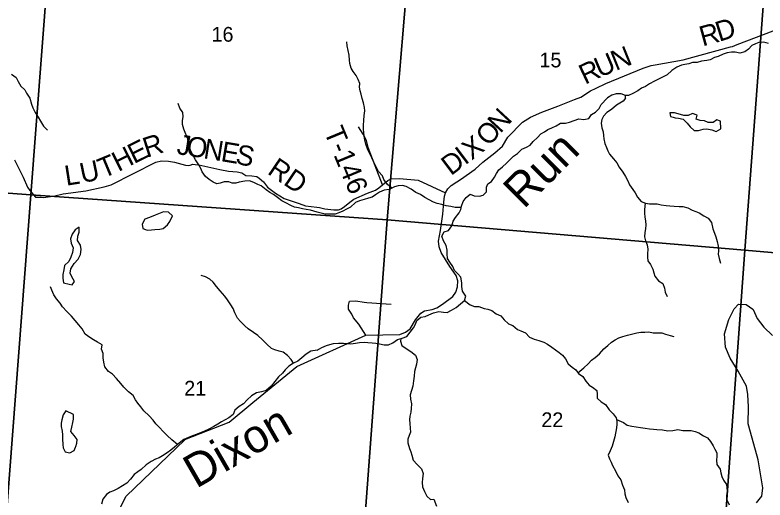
# Model space of a CAD drawing. Extents: x 1715311 to 2083412, y 146837 to 553079.
# Drawn here: x 1963973 to 1975223, y 358196 to 365469 of the extents above; entities that cross this region are included whole.
import ezdxf

# ---------------------------------------------------------------- set-up
doc = ezdxf.new("R2010")
doc.units = 0
for name, color, linetype in [('GM_X_County_Road', 7, 'Continuous'), ('GM_X_County_Road_Text', 7, 'Continuous'), ('GM_X_Minor_Lake', 7, 'Continuous'), ('GM_X_Minor_River', 7, 'Continuous'), ('GM_X_Minor_River_Text', 7, 'Continuous'), ('GM_X_Section', 7, 'Continuous'), ('GM_X_Section_Text', 7, 'Continuous'), ('GM_X_Township_Road', 7, 'Continuous'), ('GM_X_Township_Road_Text', 7, 'Continuous')]:
    doc.layers.add(name, color=color, linetype=linetype)

msp = doc.modelspace()

# ---------------------------------------------------------------- linework, layer by layer
at = {"layer": 'GM_X_County_Road'}
for points in [[(1967540, 359656), (1968200, 360198), (1969234, 360669), (1969744, 360680), (1969830, 360713), (1969898, 360764), (1969980, 360897), (1970060, 360998), (1970113, 361033), (1970228, 361053), (1970302, 361078), (1970386, 361133), (1970538, 361246), (1970587, 361312), (1970612, 361392), (1970614, 361484), (1970591, 361562), (1970495, 361700), (1970364, 361907), (1970336, 361993), (1970326, 362079), (1970353, 362238), (1970389, 362484), (1970406, 362661), (1970415, 362753), (1970429, 362801), (1970465, 362862), (1970515, 362910), (1970598, 362967), (1970655, 363002), (1970874, 363157), (1970990, 363260), (1971172, 363400), (1971284, 363500), (1971365, 363637), (1971583, 363864), (1971704, 363938), (1971873, 364011), (1972114, 364102), (1972363, 364203), (1972458, 364238), (1972603, 364334), (1972689, 364373), (1972837, 364444), (1973395, 364670), (1973517, 364710), (1973573, 364723), (1973997, 364795), (1974703, 364991), (1974734, 364999), (1974803, 365025), (1975347, 365230)], [(1963606, 355732), (1963879, 355929), (1965037, 357322), (1965402, 357782), (1965642, 358252), (1966518, 359100), (1966520, 359102), (1967187, 359365), (1967540, 359656)]]:
    msp.add_lwpolyline(points, dxfattribs=at)
at = {"layer": 'GM_X_Minor_Lake'}
for points in [[(1974559, 363760), (1974554, 363878), (1974500, 363896), (1974447, 363859), (1974371, 363859), (1974313, 363883), (1974251, 363885), (1974191, 363907), (1974205, 363967), (1974137, 363993), (1974071, 363961), (1974003, 363963), (1973919, 363985), (1973863, 364003), (1973797, 364000), (1973805, 363948), (1973847, 363936)], [(1973847, 363936), (1973875, 363928), (1973927, 363923), (1973993, 363905), (1974055, 363845), (1974101, 363793), (1974159, 363737), (1974227, 363737), (1974297, 363757), (1974351, 363761), (1974425, 363745), (1974491, 363723), (1974559, 363760)], [(1966333, 362459), (1966273, 362511), (1966201, 362517), (1966149, 362495), (1966076, 362469), (1965988, 362433), (1965920, 362407), (1965880, 362333), (1965888, 362267), (1965930, 362252)], [(1965930, 362252), (1965954, 362243), (1966020, 362247), (1966072, 362255), (1966143, 362257), (1966195, 362267), (1966261, 362321), (1966295, 362371), (1966333, 362459)], [(1964935, 362285), (1964877, 362249), (1964829, 362183), (1964807, 362115), (1964817, 362047), (1964845, 361976), (1964833, 361906), (1964809, 361840), (1964780, 361772), (1964714, 361714), (1964706, 361646), (1964692, 361578), (1964688, 361522), (1964698, 361452), (1964786, 361433)], [(1964786, 361433), (1964832, 361424), (1964864, 361474), (1964826, 361544), (1964800, 361596), (1964810, 361662), (1964861, 361742), (1964919, 361810), (1964955, 361878), (1964967, 361955), (1964957, 362017), (1964911, 362087), (1964915, 362151), (1964933, 362215), (1964935, 362285)], [(1964737, 359533), (1964695, 359471), (1964673, 359399), (1964667, 359349), (1964665, 359299), (1964681, 359227), (1964685, 359171), (1964685, 359111), (1964691, 359030), (1964695, 358980), (1964727, 358920), (1964797, 358902), (1964859, 358936), (1964881, 358987)], [(1964881, 358987), (1964887, 358998), (1964899, 359049), (1964906, 359105), (1964859, 359161), (1964811, 359225), (1964823, 359287), (1964841, 359357), (1964848, 359407), (1964852, 359479), (1964737, 359533)]]:
    msp.add_lwpolyline(points, dxfattribs=at)
at = {"layer": 'GM_X_Minor_River'}
for points in [[(1969178, 364217), (1969165, 364281), (1969151, 364332), (1969141, 364388), (1969143, 364442), (1969119, 364500), (1969089, 364560), (1969046, 364622), (1969016, 364674), (1968994, 364744), (1968992, 364794), (1968986, 364866), (1968969, 364939), (1968957, 365005), (1968951, 365069)], [(1975275, 365040), (1975207, 365064), (1975131, 365055), (1975079, 365039), (1975027, 365011), (1974973, 364955), (1974921, 364919), (1974845, 364895), (1974775, 364912), (1974721, 364912), (1974653, 364902), (1974595, 364884), (1974521, 364848), (1974467, 364832), (1974401, 364799), (1974349, 364785), (1974271, 364775), (1974203, 364759), (1974133, 364755), (1974079, 364735), (1974019, 364726), (1973969, 364716), (1973899, 364688), (1973827, 364636), (1973755, 364570), (1973683, 364536), (1973617, 364503), (1973565, 364479), (1973492, 364435), (1973430, 364399), (1973368, 364371), (1973314, 364331), (1973240, 364294), (1973176, 364264), (1973125, 364263)], [(1963918, 364583), (1963988, 364533), (1964022, 364473), (1964060, 364402), (1964121, 364346), (1964147, 364296), (1964193, 364220)], [(1973131, 364220), (1973128, 364262), (1973066, 364286), (1972990, 364286), (1972924, 364268), (1972862, 364227), (1972855, 364220)], [(1964193, 364220), (1964218, 364131), (1964242, 364075), (1964277, 364005), (1964319, 363939), (1964354, 363877), (1964402, 363804), (1964462, 363740)], [(1968504, 360443), (1968577, 360481), (1968643, 360511), (1968695, 360529), (1968751, 360541), (1968827, 360547), (1968899, 360549), (1968952, 360545), (1969008, 360540), (1969082, 360548), (1969142, 360556), (1969212, 360562), (1969264, 360556), (1969332, 360552), (1969384, 360550), (1969440, 360540), (1969512, 360522), (1969574, 360521), (1969641, 360553), (1969709, 360605), (1969779, 360625), (1969849, 360649), (1969901, 360714), (1969951, 360778), (1969978, 360832), (1970000, 360886), (1970058, 360936), (1970124, 360950), (1970178, 360975), (1970252, 361005), (1970328, 361021), (1970398, 361011), (1970453, 361009), (1970519, 361041), (1970591, 361084), (1970657, 361138), (1970717, 361186), (1970735, 361252), (1970683, 361328), (1970676, 361398), (1970674, 361452), (1970658, 361536), (1970614, 361590), (1970564, 361638), (1970540, 361700), (1970494, 361764), (1970462, 361816), (1970454, 361890), (1970456, 361943), (1970438, 362013), (1970400, 362083), (1970377, 362151), (1970411, 362219), (1970477, 362237), (1970523, 362309), (1970545, 362377), (1970581, 362434), (1970634, 362500), (1970662, 362552), (1970668, 362602), (1970696, 362670), (1970738, 362734), (1970800, 362781), (1970862, 362759), (1970940, 362753), (1970995, 362767), (1971043, 362817), (1971043, 362885), (1971063, 362935), (1971119, 362973), (1971167, 363038), (1971193, 363090), (1971230, 363146), (1971284, 363194), (1971346, 363246), (1971402, 363300), (1971452, 363351), (1971510, 363393), (1971575, 363455), (1971643, 363487), (1971701, 363517), (1971747, 363572), (1971811, 363632), (1971862, 363688), (1971914, 363718), (1971966, 363750), (1972024, 363778), (1972092, 363805), (1972156, 363847), (1972228, 363847), (1972292, 363863), (1972361, 363885), (1972431, 363912), (1972505, 363904), (1972581, 363918), (1972621, 363976), (1972681, 364012), (1972735, 364068), (1972766, 364129), (1972855, 364220)], [(1969625, 362873), (1969561, 362928), (1969505, 363004), (1969487, 363056), (1969427, 363124), (1969387, 363196), (1969355, 363260), (1969327, 363326), (1969289, 363396), (1969261, 363464), (1969236, 363530), (1969222, 363599), (1969210, 363651), (1969204, 363707), (1969200, 363759), (1969198, 363819), (1969204, 363889), (1969210, 363963), (1969220, 364031), (1969215, 364081), (1969201, 364153), (1969178, 364217)], [(1973131, 364220), (1973097, 364178), (1972994, 364117), (1972918, 364053), (1972852, 364006), (1972801, 363954), (1972777, 363900), (1972765, 363848), (1972775, 363778), (1972793, 363718), (1972799, 363664), (1972803, 363610), (1972821, 363540), (1972845, 363484), (1972864, 363432), (1972888, 363380), (1972952, 363310), (1972998, 363250), (1973034, 363186), (1973088, 363114), (1973128, 363048), (1973166, 362980), (1973192, 362922), (1973238, 362852), (1973274, 362800), (1973308, 362737), (1973364, 362674), (1973432, 362646), (1973490, 362636), (1973546, 362638), (1973604, 362636), (1973666, 362624), (1973738, 362614), (1973796, 362606), (1973858, 362604), (1973934, 362599), (1973992, 362597), (1974063, 362577), (1974131, 362543), (1974185, 362521), (1974237, 362501), (1974307, 362457), (1974371, 362421), (1974419, 362357), (1974442, 362265), (1974466, 362197), (1974486, 362143), (1974504, 362075), (1974522, 362003), (1974526, 361933), (1974522, 361883), (1974534, 361819), (1974556, 361750)], [(1968504, 362511), (1968404, 362541), (1968338, 362554), (1968286, 362564), (1968224, 362576), (1968164, 362588), (1968109, 362613), (1968033, 362651), (1967977, 362683), (1967910, 362734), (1967850, 362778), (1967794, 362806), (1967738, 362848), (1967667, 362909), (1967613, 362927), (1967555, 362959), (1967492, 362984), (1967422, 362978), (1967336, 362960), (1967284, 362949), (1967232, 362947), (1967180, 362969), (1967108, 362969), (1967052, 362946), (1966999, 362938), (1966943, 362964), (1966887, 363002), (1966831, 363049), (1966782, 363115), (1966758, 363165), (1966722, 363239), (1966679, 363298), (1966643, 363364), (1966617, 363418), (1966594, 363468), (1966580, 363520), (1966570, 363570), (1966560, 363632), (1966537, 363683), (1966507, 363755), (1966487, 363825), (1966486, 363887), (1966494, 363941), (1966488, 364009), (1966447, 364071), (1966419, 364142)], [(1970666, 362584), (1970574, 362582), (1970510, 362596), (1970442, 362608), (1970373, 362625), (1970305, 362641), (1970249, 362663), (1970185, 362695), (1970121, 362731), (1970053, 362777), (1969987, 362809), (1969917, 362857), (1969841, 362897), (1969785, 362911), (1969719, 362907), (1969667, 362892), (1969585, 362854), (1969511, 362844), (1969441, 362814), (1969382, 362770), (1969330, 362737), (1969274, 362721), (1969210, 362701), (1969142, 362683), (1969078, 362655), (1969005, 362589), (1968943, 362556), (1968891, 362528), (1968831, 362500), (1968773, 362482), (1968703, 362480), (1968625, 362482), (1968504, 362511)], [(1973426, 362648), (1973414, 362551), (1973417, 362493), (1973421, 362441), (1973431, 362375), (1973435, 362321), (1973431, 362263), (1973419, 362207), (1973417, 362141), (1973429, 362085), (1973457, 362023), (1973465, 361959), (1973460, 361889), (1973458, 361836), (1973466, 361784), (1973504, 361726), (1973538, 361658), (1973556, 361604), (1973572, 361552), (1973626, 361484), (1973690, 361442), (1973714, 361374), (1973726, 361312), (1973754, 361248)], [(1968152, 360249), (1968113, 360301), (1968059, 360361), (1967993, 360411), (1967936, 360430), (1967870, 360448), (1967818, 360470), (1967748, 360533), (1967687, 360599), (1967613, 360663), (1967548, 360710), (1967472, 360764), (1967418, 360810), (1967353, 360875), (1967309, 360925), (1967272, 361003), (1967246, 361067), (1967212, 361124), (1967161, 361196), (1967121, 361252), (1967051, 361334), (1966994, 361397), (1966946, 361465), (1966893, 361509), (1966831, 361544), (1966765, 361562)], [(1966408, 359026), (1966327, 359098), (1966256, 359162), (1966194, 359225), (1966141, 359285), (1966085, 359339), (1966043, 359393), (1965984, 359460), (1965906, 359534), (1965859, 359594), (1965817, 359649), (1965781, 359699), (1965744, 359761), (1965676, 359819), (1965604, 359888), (1965561, 359942), (1965493, 360016), (1965434, 360083), (1965376, 360123), (1965318, 360195), (1965303, 360261), (1965297, 360326), (1965297, 360394), (1965272, 360456), (1965278, 360524), (1965210, 360562), (1965148, 360596), (1965093, 360633), (1965027, 360681), (1964978, 360761), (1964928, 360824), (1964876, 360888), (1964821, 360952), (1964751, 361025), (1964686, 361091), (1964652, 361147), (1964594, 361211), (1964555, 361274), (1964525, 361344), (1964503, 361394)], [(1970717, 361186), (1970801, 361122), (1970865, 361098), (1970931, 361100), (1971009, 361066), (1971063, 361058), (1971127, 361039), (1971191, 360989), (1971258, 360957), (1971309, 360899), (1971373, 360839), (1971440, 360811), (1971509, 360755), (1971562, 360735), (1971628, 360703), (1971692, 360639), (1971762, 360607), (1971830, 360589), (1971906, 360561), (1971960, 360535), (1972026, 360486), (1972134, 360410), (1972184, 360366), (1972228, 360312), (1972268, 360238), (1972328, 360188), (1972384, 360146), (1972426, 360092), (1972490, 360048), (1972533, 359980), (1972583, 359916), (1972637, 359886), (1972701, 359838), (1972703, 359782), (1972707, 359722), (1972765, 359666), (1972829, 359628), (1972885, 359548), (1972943, 359490), (1972991, 359426), (1972999, 359376), (1972999, 359324), (1972991, 359250), (1972981, 359199), (1972972, 359143), (1972950, 359071), (1972932, 359005), (1972900, 358933), (1972870, 358867), (1972888, 358813), (1972916, 358761), (1972936, 358711), (1972982, 358631), (1973017, 358557), (1973059, 358497), (1973087, 358420), (1973113, 358348), (1973121, 358290), (1973135, 358232), (1973171, 358156)], [(1972417, 360104), (1972506, 360178), (1972572, 360240), (1972618, 360292), (1972674, 360333), (1972741, 360389), (1972803, 360465), (1972865, 360515), (1972921, 360561), (1972977, 360596), (1973029, 360628), (1973092, 360646), (1973160, 360670), (1973242, 360690), (1973300, 360702), (1973358, 360711), (1973422, 360715), (1973482, 360717), (1973544, 360705), (1973674, 360705), (1973728, 360685), (1973801, 360661), (1973857, 360647)], [(1969758, 360619), (1969757, 360577), (1969775, 360511), (1969841, 360467), (1969909, 360423), (1969979, 360369), (1970005, 360305), (1969994, 360231), (1969980, 360177), (1969964, 360121), (1969960, 360051), (1969950, 359981), (1969942, 359904), (1969918, 359840), (1969899, 359774), (1969905, 359708), (1969919, 359638), (1969915, 359568), (1969911, 359512), (1969895, 359454), (1969889, 359398), (1969895, 359341), (1969902, 359275), (1969904, 359211), (1969886, 359161), (1969866, 359107), (1969866, 359053), (1969888, 358969), (1969908, 358919), (1969924, 358867), (1969946, 358793), (1970006, 358727), (1970068, 358663), (1970095, 358591), (1970087, 358519), (1970081, 358456), (1970085, 358392), (1970113, 358322), (1970149, 358252), (1970205, 358202), (1970257, 358206), (1970295, 358106)], [(1968504, 360443), (1968409, 360426), (1968338, 360384), (1968274, 360330), (1968216, 360280), (1968148, 360247), (1968080, 360205), (1968026, 360149), (1967984, 360097), (1967926, 360041), (1967872, 359974), (1967816, 359904), (1967739, 359838), (1967670, 359818), (1967596, 359803), (1967522, 359759), (1967457, 359699), (1967401, 359637), (1967333, 359596), (1967271, 359542), (1967243, 359476), (1967181, 359430), (1967127, 359399), (1967071, 359367), (1967017, 359331), (1966957, 359297), (1966879, 359258), (1966817, 359228), (1966765, 359206), (1966691, 359178), (1966635, 359159), (1966575, 359133), (1966507, 359101), (1966435, 359049), (1966367, 358990), (1966309, 358942), (1966253, 358902), (1966183, 358856), (1966133, 358829), (1966079, 358807), (1966015, 358773), (1965941, 358723), (1965864, 358654), (1965814, 358618), (1965762, 358578), (1965704, 358508), (1965650, 358446), (1965584, 358407), (1965522, 358367), (1965448, 358333), (1965396, 358312), (1965346, 358276), (1965290, 358210), (1965268, 358132)], [(1972994, 359404), (1973101, 359356), (1973155, 359316), (1973227, 359302), (1973289, 359292), (1973353, 359284), (1973425, 359272), (1973489, 359263), (1973548, 359257), (1973602, 359253), (1973684, 359249), (1973764, 359235), (1973842, 359239), (1973916, 359253), (1973988, 359238), (1974040, 359236), (1974116, 359240), (1974174, 359224), (1974230, 359202), (1974302, 359160), (1974358, 359128), (1974404, 359072), (1974444, 359010), (1974472, 358958), (1974498, 358904), (1974502, 358854), (1974494, 358794), (1974502, 358728), (1974550, 358660), (1974558, 358604), (1974574, 358550), (1974598, 358494), (1974645, 358430), (1974651, 358378), (1974655, 358328), (1974647, 358257), (1974649, 358199), (1974683, 358125)]]:
    msp.add_lwpolyline(points, dxfattribs=at)
at = {"layer": 'GM_X_Section'}
for points in [[(1959375, 368573), (1964620, 368130), (1964211, 362771), (1958975, 363158)], [(1964620, 368130), (1969998, 367683), (1969556, 362398), (1964211, 362771)], [(1969998, 367683), (1975319, 367267), (1974920, 361942), (1969556, 362398)], [(1975319, 367267), (1980696, 366871), (1980359, 361470), (1974920, 361942)], [(1958975, 363158), (1964211, 362771), (1963800, 357398), (1958529, 357784)], [(1964211, 362771), (1969556, 362398), (1969150, 356965), (1963800, 357398)], [(1969556, 362398), (1974920, 361942), (1974535, 356607), (1969150, 356965)], [(1974920, 361942), (1980359, 361470), (1979957, 356163), (1974535, 356607)]]:
    msp.add_lwpolyline(points, close=True, dxfattribs=at)
at = {"layer": 'GM_X_Township_Road'}
for points in [[(1969484, 362922), (1969374, 363205), (1969269, 363480), (1969247, 363586), (1969196, 363683), (1969124, 363791)], [(1963967, 363296), (1964094, 363038), (1964160, 362886), (1964196, 362839), (1964282, 362738), (1964367, 362735), (1964406, 362732), (1964472, 362740), (1964570, 362758), (1964696, 362785), (1965034, 362833), (1965312, 362894), (1965413, 362924), (1966086, 363264), (1966170, 363282), (1966273, 363278), (1966367, 363264), (1966529, 363217), (1966568, 363214), (1966599, 363217), (1966640, 363230), (1966673, 363228), (1966731, 363220), (1967043, 363152), (1967173, 363129), (1967306, 363119), (1967376, 363101), (1967434, 363061), (1967524, 363058), (1967600, 363045), (1967637, 363022), (1967702, 362965), (1967760, 362885), (1967881, 362795), (1968010, 362718), (1968069, 362695), (1968160, 362669), (1968236, 362641), (1968330, 362609), (1968415, 362596), (1968501, 362589), (1968541, 362582), (1968618, 362560), (1968757, 362545), (1968826, 362547), (1968865, 362562), (1968915, 362596), (1968996, 362660), (1969057, 362709), (1969259, 362795), (1969378, 362844), (1969430, 362876)], [(1969430, 362876), (1969431, 362877), (1969484, 362922), (1969566, 362985), (1969617, 363012), (1969742, 363018), (1970018, 362990), (1970429, 362801)], [(1969234, 360669), (1969129, 360835), (1969049, 360928), (1969023, 360984), (1968973, 361058), (1968974, 361117), (1968992, 361177), (1969084, 361182), (1969210, 361165)], [(1969210, 361165), (1969211, 361165), (1969252, 361160), (1969614, 361133)], [(1975097, 358155), (1975173, 358254), (1975192, 358377), (1975119, 358800), (1975028, 359121), (1974969, 359338), (1974974, 359592), (1974966, 359779), (1974945, 359903), (1974820, 360130), (1974700, 360321), (1974629, 360489), (1974614, 360690), (1974682, 360902), (1974759, 361062), (1974827, 361132), (1974939, 361128), (1975042, 361056)], [(1975042, 361056), (1975043, 361055), (1975106, 360917), (1975206, 360786), (1975337, 360662)]]:
    msp.add_lwpolyline(points, dxfattribs=at)

# ---------------------------------------------------------------- texts
at = {"layer": 'GM_X_County_Road_Text'}
for s, rotation, p in [('D', 17.4131, (1974535, 365066)), ('R', 15.3171, (1974286, 364997)), ('N', 21.9299, (1972984, 364629)), ('U', 23.0766, (1972742, 364526)), ('R', 25.3326, (1972523, 364422)), ('N', 47.2647, (1971253, 363683)), ('O', 48.1488, (1971078, 363487)), ('X', 37.082, (1970821, 363285)), ('I', 36.9979, (1970722, 363210)), ('D', 36.9996, (1970511, 363051))]:
    msp.add_text(s, height=300, rotation=rotation, dxfattribs=at).set_placement(p)
at = {"layer": 'GM_X_Minor_River_Text'}
for s, rotation, p in [('Run', 45.0034, (1971603, 362548)), ('Dixon', 30.0022, (1966690, 358361))]:
    msp.add_text(s, height=500, rotation=rotation, dxfattribs=at).set_placement(p)
at = {"layer": 'GM_X_Section_Text'}
for s, p in [('16', (1966921, 365069)), ('15', (1971840, 364684)), ('21', (1966511, 359762)), ('22', (1971868, 359289))]:
    msp.add_text(s, height=221, rotation=0, dxfattribs=at).set_placement(p)
at = {"layer": 'GM_X_Township_Road_Text'}
for s, rotation, p in [('T-146', 292.4841, (1968602, 363724)), ('E', 26.4309, (1965758, 363232)), ('R', 17.8104, (1965948, 363327)), ('J', 350.8846, (1966388, 363386)), ('O', 350.8872, (1966527, 363364)), ('N', 350.8766, (1966788, 363322)), ('H', 26.807, (1965523, 363113)), ('E', 350.3982, (1967048, 363280)), ('S', 348.1123, (1967266, 363243)), ('T', 22.5438, (1965294, 363017)), ('U', 11.7899, (1964978, 362945)), ('RD', 325.8995, (1967744, 363098)), ('L', 8.8465, (1964740, 362908))]:
    msp.add_text(s, height=300, rotation=rotation, dxfattribs=at).set_placement(p)

doc.saveas('drawing.dxf')
